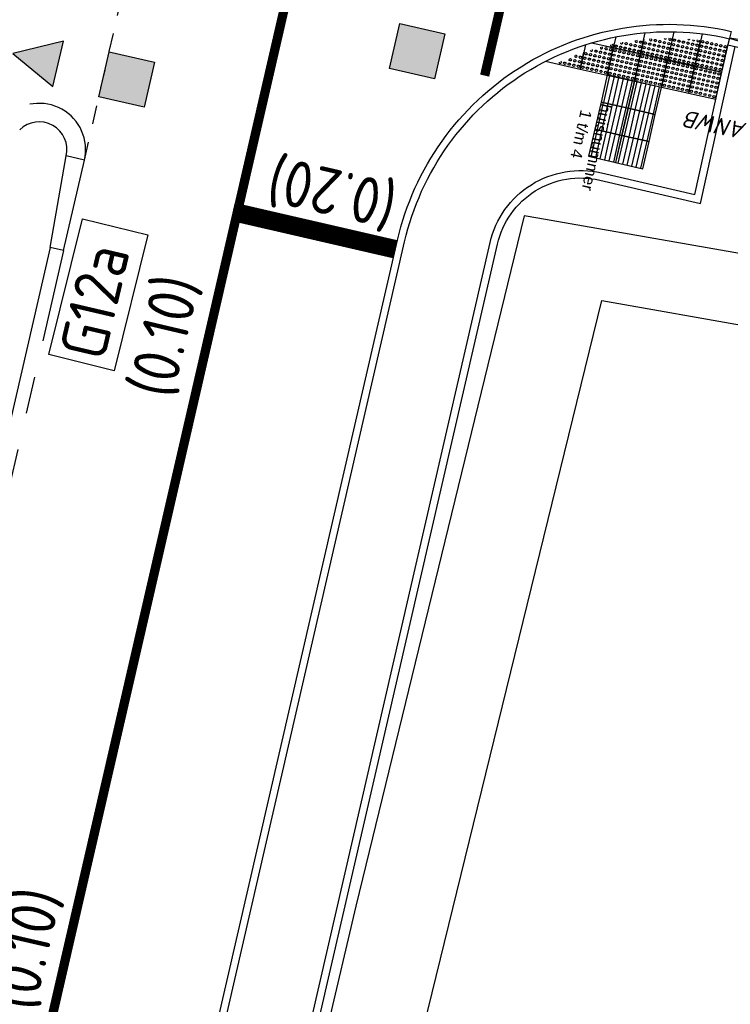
# Model space of a CAD drawing. Header units: metres. Extents: x 116958 to 118326, y 475500 to 477904.
# Tile 822 of 1001: x 117619 to 117627, y 476729 to 476740. Entities that reach past the tile are written whole.
import ezdxf
from ezdxf.enums import TextEntityAlignment as Align

# ---------------------------------------------------------------- set-up
doc = ezdxf.new("R2010")
doc.units = ezdxf.units.M
doc.header["$LTSCALE"] = 0.2
for name, pattern in [('200-03-27', [15, 1.5, -13.5]), ('200-05-05', [5, 2.5, -2.5]), ('MATGRENS', [2, 1, -1]), ('VH-TROTTOIRBAND_130-150', [15, 5, -2, 2, -2, 2, -2]), ('VH-TROTTOIRBAND_180-200', [20, 10, -2, 2, -2, 2, -2])]:
    doc.linetypes.add(name, pattern=pattern)
doc.layers.get('0').update_dxf_attribs({"color": 6})
for name, color, linetype in [('B-WE-IE-TERREINAFSCHEIDING_KUNSTMATIG_HEKWERK-G', 252, 'HEKWERK'), ('N-WE-IE-MEUBILAIR_WEGMEUBILAIR_VERKEERSBORD-G', 7, 'Continuous'), ('N-WE-IE-MEUBILAIR_WEGMEUBILAIR_VERKEERSBORD-PAAL', 2, 'Continuous'), ('N-WE-VH-KANTOPSLUITING_ACHTERKANTBAND-G', 251, 'Continuous'), ('N-WE-VH-KANTOPSLUITING_OPSLUITBAND_80X200-G', 251, 'Continuous'), ('N-WE-VH-KANTOPSLUITING_TROTTOIRBAND_130 150-G', 251, 'VH-TROTTOIRBAND_130-150'), ('N-WE-VH-KANTOPSLUITING_TROTTOIRBAND_180 200-G', 251, 'VH-TROTTOIRBAND_180-200'), ('N-WE-VH-KANTVERHARDING_TEGEL_GELEIDETEGEL', 1, 'Continuous'), ('N-WE-VH-KANTVERHARDING_TEGEL_NOPPENTEGEL', 1, 'Continuous'), ('N-WE-VH-MATERIAALGRENS-G', 251, 'MATGRENS'), ('N-WE-VW-MARKERING_DWARS_DRIEHOEK_5050-S', 1, 'Continuous'), ('N-WE-VW-MARKERING_DWARS_OVERSTEEK_BLOKSTREEP50-G', 1, 'Continuous'), ('N-WE-VW-MARKERING_DWARS_STOPSTREEP_020-G', 1, 'Continuous'), ('N-WE-VW-MARKERING_LANGS_STREEP_030_270_010-G', 1, '200-03-27'), ('N-WE-VW-MARKERING_LANGS_STREEP_050_050_010-G', 1, '200-05-05'), ('N-WE-VW-MARKERING_LANGS_STREEP_GETROKKEN_010-G', 1, 'Continuous'), ('N-WE-VW-MARKERING_TEKST-G', 7, 'Continuous'), ('X-XX-WERKGRENS-G', 4, 'WERKGRENS')]:
    doc.layers.add(name, color=color, linetype=linetype)
doc.styles.add('arial', font='arial.ttf')
doc.styles.get("Standard").update_dxf_attribs({"font": 'isocp.shx'})
doc.linetypes.add('HEKWERK', pattern='A,5,-1,[103,standaard.shx,S=0.5,R=0,X=0,Y=0],-1', length=7)
doc.linetypes.add('WERKGRENS', pattern='A,5,-2,[100,standaard.shx,S=1,R=0,X=0,Y=0],-2', length=9)

# ---------------------------------------------------------------- blocks, each defined once
blk = doc.blocks.new('blind_oud')
blk.add_lwpolyline([(0, 0), (-0.3, 0), (-0.3, -0.3), (0, -0.3)], close=True)
at = {"color": 8}
for centre in [(-0.275, -0.025), (-0.275, -0.075), (-0.225, -0.025), (-0.225, -0.075), (-0.175, -0.025), (-0.175, -0.075), (-0.125, -0.025), (-0.125, -0.075), (-0.075, -0.025), (-0.075, -0.075), (-0.025, -0.025), (-0.025, -0.075), (-0.275, -0.125), (-0.275, -0.175), (-0.225, -0.125), (-0.225, -0.175), (-0.175, -0.125), (-0.175, -0.175), (-0.125, -0.125), (-0.125, -0.175), (-0.075, -0.125), (-0.075, -0.175), (-0.025, -0.125), (-0.025, -0.175), (-0.275, -0.225), (-0.275, -0.275), (-0.225, -0.225), (-0.225, -0.275), (-0.175, -0.225), (-0.175, -0.275), (-0.125, -0.225), (-0.125, -0.275), (-0.075, -0.225), (-0.075, -0.275), (-0.025, -0.225), (-0.025, -0.275)]:
    blk.add_circle(centre, 0.0125, dxfattribs=at)
blk = doc.blocks.new('blinden geleidetegel')
blk.add_lwpolyline([(0, 0), (-0.3, 0), (-0.3, -0.3), (0, -0.3)], close=True)
at = {"color": 41}
for points in [[(-0.275, -0.3), (-0.275, 0)], [(-0.225, -0.3), (-0.225, 0)], [(-0.175, -0.3), (-0.175, 0)], [(-0.125, -0.3), (-0.125, 0)], [(-0.075, -0.3), (-0.075, 0)], [(-0.025, -0.3), (-0.025, 0)]]:
    blk.add_lwpolyline(points, dxfattribs=at)
blk = doc.blocks.new('Blok500')
blk.add_lwpolyline([(0, 500), (500, 500), (500, 0), (0, 0), (0, 500)])
blk.add_solid([(0, 500), (500, 500), (0, 0), (500, 0)])
blk = doc.blocks.new('Anwb')
blk.add_circle((0, 0), 200)
at = {"oblique": 15, "width": 1.111111}
blk.add_text('ANWB', height=180, rotation=359.69, dxfattribs=at).set_placement((573, 290), align=Align.MIDDLE)
blk = doc.blocks.new('Haaitnd')
blk.add_lwpolyline([(500, 0), (0, 0), (250, -500), (500, 0)])
blk.add_solid([(0, 0), (500, 0), (250, -500)])

msp = doc.modelspace()

# ---------------------------------------------------------------- linework, layer by layer
at = {"layer": 'B-WE-IE-TERREINAFSCHEIDING_KUNSTMATIG_HEKWERK-G', "flags": 128}
msp.add_lwpolyline([(117655.924, 476732.161), (117643.936, 476734.222), (117624.81, 476737.589), (117624.664, 476737.614), (117622.849, 476730.171), (117619.888, 476717.614), (117608.977, 476672.179), (117601.493, 476639.946), (117594.279, 476619.495)], dxfattribs=at)
at = {"layer": 'N-WE-IE-MEUBILAIR_WEGMEUBILAIR_VERKEERSBORD-G'}
msp.add_lwpolyline([(117619.54, 476736.118), (117619.903, 476737.582), (117620.607, 476737.409), (117620.243, 476735.944)], close=True, dxfattribs=at)
at = {"layer": 'N-WE-VH-KANTOPSLUITING_ACHTERKANTBAND-G', "extrusion": (0, 0, -1), "flags": 128}
msp.add_lwpolyline([(-117623.374, 476737.333, 0.41432), (-117626.876, 476739.523)], format="xyb", dxfattribs=at)
at = {"layer": 'N-WE-VH-KANTOPSLUITING_ACHTERKANTBAND-G', "flags": 128}
for points in [[(117626.894, 476739.601), (117626.86, 476739.455), (117627.835, 476739.23), (117627.869, 476739.376), (117626.877, 476739.528), (117627.835, 476739.23), (117628.329, 476739.147), (117628.356, 476739.264)], [(117619.922, 476738.214), (117619.727, 476738.259)], [(117619.466, 476720.354), (117623.374, 476737.333)]]:
    msp.add_lwpolyline(points, dxfattribs=at)
for points in [[(117619.388, 476720.372), (117620.42, 476720.128), (117624.374, 476737.308, -0.414214), (117625.477, 476737.998), (117626.562, 476737.748), (117626.938, 476739.437)], [(117619.698, 476737.24), (117619.552, 476737.273), (117619.727, 476738.259, 0.751089), (117619.224, 476738.54)], [(117619.552, 476737.273), (117618.234, 476731.55, -0.208427), (117616.879, 476729.72)]]:
    msp.add_lwpolyline(points, format="xyb", dxfattribs=at)
at = {"layer": 'N-WE-VH-KANTOPSLUITING_OPSLUITBAND_80X200-G', "extrusion": (0, 0, -1), "flags": 128}
msp.add_lwpolyline([(-117623.297, 476737.351, 0.41432), (-117626.894, 476739.601)], format="xyb", dxfattribs=at)
at = {"layer": 'N-WE-VH-KANTOPSLUITING_OPSLUITBAND_80X200-G', "flags": 128}
msp.add_lwpolyline([(117619.484, 476720.432), (117620.36, 476720.224), (117624.296, 476737.326, -0.414214), (117625.495, 476738.076), (117626.501, 476737.844), (117626.86, 476739.455)], format="xyb", dxfattribs=at)
msp.add_lwpolyline([(117619.388, 476720.372), (117623.297, 476737.351)], dxfattribs=at)
at = {"layer": 'N-WE-VH-KANTOPSLUITING_TROTTOIRBAND_130 150-G', "flags": 128}
msp.add_lwpolyline([(117619.698, 476737.24), (117618.38, 476731.516, -0.297551), (117616.017, 476729.242)], format="xyb", dxfattribs=at)
at = {"layer": 'N-WE-VH-KANTOPSLUITING_TROTTOIRBAND_180 200-G', "flags": 128}
msp.add_lwpolyline([(117619.698, 476737.24), (117619.922, 476738.214, 0.751089), (117619.084, 476738.682)], format="xyb", dxfattribs=at)
at = {"layer": 'N-WE-VH-KANTVERHARDING_TEGEL_NOPPENTEGEL'}
for p, q in [((117625.917, 476739.358), (117625.968, 476739.587)), ((117626.277, 476739.597), (117626.209, 476739.293)), ((117626.58, 476739.575), (117626.502, 476739.227)), ((117625.324, 476739.457), (117625.266, 476739.196)), ((117625.624, 476739.423), (117625.387, 476739.476)), ((117625.65, 476739.541), (117625.624, 476739.423)), ((117625.624, 476739.423), (117625.634, 476739.467)), ((117625.952, 476739.515), (117625.917, 476739.358)), ((117626.502, 476739.227), (117626.564, 476739.504)), ((117626.795, 476739.162), (117626.876, 476739.523)), ((117625.266, 476739.196), (117625.306, 476739.377)), ((117625.533, 476739.444), (117625.624, 476739.423)), ((117625.559, 476739.131), (117625.624, 476739.423)), ((117625.624, 476739.423), (117625.917, 476739.358)), ((117625.917, 476739.358), (117626.209, 476739.293)), ((117624.894, 476739.279), (117625.266, 476739.196)), ((117626.209, 476739.293), (117626.502, 476739.227)), ((117625.266, 476739.196), (117625.559, 476739.131)), ((117626.502, 476739.227), (117626.795, 476739.162))]:
    msp.add_line(p, q, dxfattribs=at)
at = {"layer": 'N-WE-VH-KANTVERHARDING_TEGEL_NOPPENTEGEL', "color": 8}
for centre, major_axis, start_param, end_param in [((117625.605, 476739.453), (-0.0089, 0.00878), 0.396555, 4.738078), ((117625.654, 476739.442), (-0.0089, 0.00878), 0.5588292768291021, 6.842014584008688), ((117625.703, 476739.431), (0.00878, 0.0089), 2.129626, 8.412811), ((117625.713, 476739.48), (-0.0089, 0.00878), 0.800305, 4.25582), ((117625.762, 476739.469), (-0.0089, 0.00878), 0.5588292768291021, 6.842014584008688), ((117625.811, 476739.458), (0.00878, 0.0089), 2.129626, 8.412811), ((117625.86, 476739.448), (-0.0089, 0.00878), 0.5588292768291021, 6.842014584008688), ((117625.871, 476739.496), (0.00878, 0.0089), 1.583642, 6.50301), ((117625.909, 476739.437), (-0.0089, 0.00878), 0.5588292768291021, 6.842014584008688), ((117625.92, 476739.485), (-0.0089, 0.00878), 0.5588292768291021, 6.842014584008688), ((117625.968, 476739.475), (-0.0089, 0.00878), 0.5588292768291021, 6.842014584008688), ((117626.017, 476739.464), (-0.0089, 0.00878), 0.5588292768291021, 6.842014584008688), ((117626.028, 476739.512), (-0.0089, 0.00878), 0.082385, 4.751346), ((117626.066, 476739.453), (0.00878, 0.0089), 2.129626, 8.412811), ((117626.077, 476739.502), (0.00878, 0.0089), 2.129626, 8.412811), ((117626.115, 476739.442), (-0.0089, 0.00878), 0.5588292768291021, 6.842014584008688), ((117626.126, 476739.491), (-0.0089, 0.00878), 0.5588292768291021, 6.842014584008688), ((117626.174, 476739.48), (-0.0089, 0.00878), 0.5588292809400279, 6.842014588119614), ((117626.185, 476739.529), (-0.0089, 0.00878), 0.887236, 3.835593), ((117626.223, 476739.469), (-0.0089, 0.00878), 0.5588292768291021, 6.842014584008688), ((117626.234, 476739.518), (-0.0089, 0.00878), 6.1452, 11.109729), ((117626.272, 476739.458), (0.00878, 0.0089), 2.129626, 8.412811), ((117626.283, 476739.507), (0.00878, 0.0089), 2.129626, 8.412811), ((117626.321, 476739.447), (-0.0089, 0.00878), 0.5588292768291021, 6.842014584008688), ((117626.332, 476739.496), (-0.0089, 0.00878), 0.5588292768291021, 6.842014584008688), ((117626.37, 476739.436), (0.00878, 0.0089), 2.129626, 8.412811), ((117626.38, 476739.485), (0.00878, 0.0089), 2.129626, 8.412811), ((117626.429, 476739.474), (-0.0089, 0.00878), 0.5588292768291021, 6.842014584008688), ((117626.44, 476739.523), (-0.0089, 0.00878), 1.012977, 3.531046), ((117626.478, 476739.463), (-0.0089, 0.00878), 0.5588292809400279, 6.842014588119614), ((117626.489, 476739.512), (0.00878, 0.0089), 2.295802, 5.437394), ((117626.527, 476739.452), (-0.0089, 0.00878), 0.5588292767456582, 6.842014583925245), ((117626.538, 476739.501), (-0.0089, 0.00878), 6.186184, 10.854518), ((117626.576, 476739.441), (0.00878, 0.0089), 2.129626, 8.412811), ((117626.587, 476739.49), (0.00878, 0.0089), 2.129626, 8.412811), ((117626.635, 476739.479), (-0.0089, 0.00878), 0.5588292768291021, 6.842014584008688), ((117626.684, 476739.468), (0.00878, 0.0089), 2.129626, 8.412811), ((117626.733, 476739.458), (-0.0089, 0.00878), 0.5588292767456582, 6.842014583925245), ((117626.782, 476739.447), (0.00878, 0.0089), 2.129626, 8.412811), ((117626.831, 476739.436), (-0.0089, 0.00878), 0.5588292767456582, 6.842014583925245), ((117625.22, 476739.334), (0.00878, 0.0089), 1.581375, 6.978874), ((117625.328, 476739.361), (0.00878, 0.0089), 2.129626, 8.412811), ((117625.377, 476739.35), (-0.0089, 0.00878), 0.5588292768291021, 6.842014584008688), ((117625.388, 476739.399), (-0.0089, 0.00878), 0.744078, 4.547806), ((117625.426, 476739.339), (0.00878, 0.0089), 2.129626, 8.412811), ((117625.437, 476739.388), (0.00878, 0.0089), 2.129626, 8.412811), ((117625.475, 476739.329), (-0.0089, 0.00878), 0.5588292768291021, 6.842014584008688), ((117625.486, 476739.377), (-0.0089, 0.00878), 0.5588292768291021, 6.842014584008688), ((117625.496, 476739.426), (-0.0089, 0.00878), 0.365793, 4.847506), ((117625.534, 476739.366), (-0.0089, 0.00878), 0.5588292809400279, 6.842014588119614), ((117625.545, 476739.415), (0.00878, 0.0089), 2.129626, 8.412811), ((117625.583, 476739.356), (-0.0089, 0.00878), 0.5588292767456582, 6.842014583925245), ((117625.594, 476739.404), (-0.0089, 0.00878), 0.5588292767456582, 6.842014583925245), ((117625.751, 476739.421), (-0.0089, 0.00878), 0.5588292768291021, 6.842014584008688), ((117625.8, 476739.41), (0.00878, 0.0089), 2.129626, 8.412811), ((117625.849, 476739.399), (-0.0089, 0.00878), 0.5588292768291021, 6.842014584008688), ((117625.898, 476739.388), (-0.0089, 0.00878), 0.5588292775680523, 6.842014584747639), ((117625.947, 476739.377), (-0.0089, 0.00878), 0.5588292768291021, 6.842014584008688), ((117625.957, 476739.426), (-0.0089, 0.00878), 0.5588292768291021, 6.842014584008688), ((117625.995, 476739.366), (0.00878, 0.0089), 2.129626, 8.412811), ((117626.006, 476739.415), (-0.0089, 0.00878), 0.5588292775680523, 6.842014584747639), ((117626.044, 476739.355), (-0.0089, 0.00878), 0.5588292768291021, 6.842014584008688), ((117626.055, 476739.404), (-0.0089, 0.00878), 0.5588292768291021, 6.842014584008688), ((117626.093, 476739.344), (0.00878, 0.0089), 2.129626, 8.412811), ((117626.104, 476739.393), (0.00878, 0.0089), 2.129626, 8.412811), ((117626.142, 476739.333), (-0.0089, 0.00878), 0.5588292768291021, 6.842014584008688), ((117626.153, 476739.382), (-0.0089, 0.00878), 0.5588292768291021, 6.842014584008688), ((117626.164, 476739.431), (0.00878, 0.0089), 2.129626, 8.412811), ((117626.201, 476739.371), (-0.0089, 0.00878), 0.5588292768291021, 6.842014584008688), ((117626.212, 476739.42), (-0.0089, 0.00878), 0.5588292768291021, 6.842014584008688), ((117626.25, 476739.36), (-0.0089, 0.00878), 0.5588292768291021, 6.842014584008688), ((117626.261, 476739.409), (-0.0089, 0.00878), 0.5588292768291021, 6.842014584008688), ((117626.299, 476739.35), (-0.0089, 0.00878), 0.5588292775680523, 6.842014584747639), ((117626.31, 476739.398), (-0.0089, 0.00878), 0.5588292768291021, 6.842014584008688), ((117626.348, 476739.339), (-0.0089, 0.00878), 0.5588292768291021, 6.842014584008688), ((117626.359, 476739.387), (0.00878, 0.0089), 2.129626, 8.412811), ((117626.397, 476739.328), (0.00878, 0.0089), 2.129626, 8.412811), ((117626.408, 476739.377), (-0.0089, 0.00878), 0.5588292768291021, 6.842014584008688), ((117626.418, 476739.425), (-0.0089, 0.00878), 0.5588292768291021, 6.842014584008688), ((117626.456, 476739.366), (0.00878, 0.0089), 2.129626, 8.412811), ((117626.467, 476739.414), (-0.0089, 0.00878), 0.5588292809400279, 6.842014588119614), ((117626.505, 476739.355), (-0.0089, 0.00878), 0.5588292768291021, 6.842014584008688), ((117626.516, 476739.404), (-0.0089, 0.00878), 0.5588292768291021, 6.842014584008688), ((117626.554, 476739.344), (-0.0089, 0.00878), 0.5588292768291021, 6.842014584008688), ((117626.565, 476739.393), (0.00878, 0.0089), 2.129626, 8.412811), ((117626.603, 476739.333), (-0.0089, 0.00878), 0.5588292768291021, 6.842014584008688), ((117626.614, 476739.382), (-0.0089, 0.00878), 0.5588292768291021, 6.842014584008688), ((117626.624, 476739.431), (-0.0089, 0.00878), 0.5588292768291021, 6.842014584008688), ((117626.662, 476739.371), (0.00878, 0.0089), 2.129626, 8.412811), ((117626.673, 476739.42), (0.00878, 0.0089), 2.129626, 8.412811), ((117626.711, 476739.36), (-0.0089, 0.00878), 0.5588292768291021, 6.842014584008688), ((117626.722, 476739.409), (-0.0089, 0.00878), 0.5588292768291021, 6.842014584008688), ((117626.76, 476739.349), (-0.0089, 0.00878), 0.5588292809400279, 6.842014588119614), ((117626.771, 476739.398), (-0.0089, 0.00878), 0.5588292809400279, 6.842014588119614), ((117626.809, 476739.338), (-0.0089, 0.00878), 0.5588292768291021, 6.842014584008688), ((117626.82, 476739.387), (-0.0089, 0.00878), 0.5588292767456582, 6.842014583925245), ((117625.052, 476739.269), (0.00878, 0.0089), 2.173023, 6.514132), ((117625.1, 476739.258), (-0.0089, 0.00878), 0.5588292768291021, 6.842014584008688), ((117625.149, 476739.248), (0.00878, 0.0089), 2.129626, 8.412811), ((117625.16, 476739.296), (0.00878, 0.0089), 2.129626, 8.412811), ((117625.198, 476739.237), (-0.0089, 0.00878), 0.5588292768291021, 6.842014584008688), ((117625.209, 476739.285), (-0.0089, 0.00878), 0.5588292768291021, 6.842014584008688), ((117625.247, 476739.226), (-0.0089, 0.00878), 0.5588292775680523, 6.842014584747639), ((117625.258, 476739.275), (-0.0089, 0.00878), 0.5588292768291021, 6.842014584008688), ((117625.269, 476739.323), (-0.0089, 0.00878), 0.5588292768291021, 6.842014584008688), ((117625.306, 476739.264), (-0.0089, 0.00878), 0.5588292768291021, 6.842014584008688), ((117625.317, 476739.312), (-0.0089, 0.00878), 0.5588292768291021, 6.842014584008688), ((117625.355, 476739.253), (-0.0089, 0.00878), 0.5588292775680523, 6.842014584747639), ((117625.366, 476739.302), (-0.0089, 0.00878), 0.5588292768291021, 6.842014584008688), ((117625.404, 476739.242), (-0.0089, 0.00878), 0.5588292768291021, 6.842014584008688), ((117625.415, 476739.291), (0.00878, 0.0089), 2.129626, 8.412811), ((117625.453, 476739.231), (0.00878, 0.0089), 2.129626, 8.412811), ((117625.464, 476739.28), (-0.0089, 0.00878), 0.5588292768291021, 6.842014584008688), ((117625.502, 476739.22), (-0.0089, 0.00878), 0.5588292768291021, 6.842014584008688), ((117625.513, 476739.269), (0.00878, 0.0089), 2.129626, 8.412811), ((117625.523, 476739.318), (-0.0089, 0.00878), 0.5588292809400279, 6.842014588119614), ((117625.561, 476739.258), (-0.0089, 0.00878), 0.5588292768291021, 6.842014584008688), ((117625.572, 476739.307), (-0.0089, 0.00878), 0.5588292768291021, 6.842014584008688), ((117626.191, 476739.322), (-0.0089, 0.00878), 0.5588292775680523, 6.842014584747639), ((117626.239, 476739.312), (-0.0089, 0.00878), 0.5588292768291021, 6.842014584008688), ((117626.288, 476739.301), (0.00878, 0.0089), 2.129626, 8.412811), ((117626.337, 476739.29), (-0.0089, 0.00878), 0.5588292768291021, 6.842014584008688), ((117626.386, 476739.279), (0.00878, 0.0089), 2.129626, 8.412811), ((117626.435, 476739.268), (-0.0089, 0.00878), 0.5588292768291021, 6.842014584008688), ((117626.445, 476739.317), (-0.0089, 0.00878), 0.5588292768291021, 6.842014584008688), ((117626.483, 476739.257), (-0.0089, 0.00878), 0.5588292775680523, 6.842014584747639), ((117626.494, 476739.306), (-0.0089, 0.00878), 0.5588292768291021, 6.842014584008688), ((117626.532, 476739.246), (-0.0089, 0.00878), 0.5588292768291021, 6.842014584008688), ((117626.543, 476739.295), (-0.0089, 0.00878), 0.5588292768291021, 6.842014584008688), ((117626.581, 476739.235), (0.00878, 0.0089), 2.129626, 8.412811), ((117626.592, 476739.284), (-0.0089, 0.00878), 0.5588292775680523, 6.842014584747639), ((117626.63, 476739.224), (-0.0089, 0.00878), 0.5588292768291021, 6.842014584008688), ((117626.641, 476739.273), (-0.0089, 0.00878), 0.5588292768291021, 6.842014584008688), ((117626.651, 476739.322), (0.00878, 0.0089), 2.129626, 8.412811), ((117626.689, 476739.262), (0.00878, 0.0089), 2.129626, 8.412811), ((117626.7, 476739.311), (-0.0089, 0.00878), 0.5588292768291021, 6.842014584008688), ((117626.738, 476739.251), (-0.0089, 0.00878), 0.5588292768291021, 6.842014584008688), ((117626.749, 476739.3), (0.00878, 0.0089), 2.129626, 8.412811), ((117626.787, 476739.241), (-0.0089, 0.00878), 0.5588292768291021, 6.842014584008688), ((117626.798, 476739.289), (-0.0089, 0.00878), 0.5588292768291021, 6.842014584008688), ((117625.296, 476739.215), (-0.0089, 0.00878), 0.5588292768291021, 6.842014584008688), ((117625.344, 476739.204), (0.00878, 0.0089), 2.129626, 8.412811), ((117625.393, 476739.193), (-0.0089, 0.00878), 0.5588292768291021, 6.842014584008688), ((117625.442, 476739.182), (0.00878, 0.0089), 2.129626, 8.412811), ((117625.491, 476739.171), (-0.0089, 0.00878), 0.5588292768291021, 6.842014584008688), ((117625.54, 476739.16), (-0.0089, 0.00878), 0.5588292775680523, 6.842014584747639), ((117625.55, 476739.209), (-0.0089, 0.00878), 0.5588292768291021, 6.842014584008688), ((117626.679, 476739.214), (0.00878, 0.0089), 2.129626, 8.412811), ((117626.727, 476739.203), (-0.0089, 0.00878), 0.5588292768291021, 6.842014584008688), ((117626.776, 476739.192), (-0.0089, 0.00878), 0.5588292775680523, 6.842014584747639)]:
    msp.add_ellipse(centre, major_axis=major_axis, ratio=1, start_param=start_param, end_param=end_param, dxfattribs=at)
at = {"layer": 'N-WE-VH-MATERIAALGRENS-G'}
msp.add_line((117619.922, 476738.214), (117623.467, 476753.695), dxfattribs=at)
at = {"layer": 'N-WE-VW-MARKERING_DWARS_STOPSTREEP_020-G', "const_width": 0.2, "flags": 128}
msp.add_lwpolyline([(117623.274, 476737.253), (117621.569, 476737.646)], dxfattribs=at)
at = {"layer": 'N-WE-VW-MARKERING_LANGS_STREEP_030_270_010-G', "const_width": 0.1, "flags": 128}
msp.add_lwpolyline([(117613.177, 476704.595, -0.018079), (117614.133, 476708.081), (117615.925, 476713.798, 0.019385), (117616.94, 476717.538), (117620.918, 476734.82)], format="xyb", dxfattribs=at)
at = {"layer": 'N-WE-VW-MARKERING_LANGS_STREEP_050_050_010-G', "const_width": 0.1, "flags": 128}
for points in [[(117625.201, 476753.425), (117621.592, 476737.743)], [(117624.237, 476739.125), (117625.708, 476745.518)]]:
    msp.add_lwpolyline(points, dxfattribs=at)
at = {"layer": 'N-WE-VW-MARKERING_LANGS_STREEP_GETROKKEN_010-G', "const_width": 0.1, "flags": 128}
msp.add_lwpolyline([(117621.591, 476737.743), (117620.918, 476734.82)], dxfattribs=at)
at = {"layer": 'X-XX-WERKGRENS-G', "flags": 128}
msp.add_lwpolyline([(117645.966, 476862.608), (117634.975, 476865.215), (117637.549, 476876.062), (117633.091, 476878.039), (117638.284, 476901.007, 0.007003), (117641.226, 476914.924), (117644.773, 476932.942, -0.009477), (117648.775, 476951.419), (117682.14, 477092.483), (117684.939, 477091.821), (117690.015, 477113.189), (117687.195, 477113.856), (117696.076, 477151.406), (117682.569, 477154.508), (117677.871, 477156.523), (117675.919, 477151.954), (117677.602, 477151.204), (117617.875, 476891.201, -0.141031), (117612.051, 476885.173), (117608.886, 476872.162), (117616.633, 476870.35), (117594.455, 476775.581), (117591.666, 476762.626), (117557.231, 476770.236), (117535.942, 476756.762), (117522.825, 476758.076), (117522.122, 476749.735), (117520.3, 476747.178), (117535.038, 476744.547), (117534.966, 476740.512), (117573.086, 476730.733), (117571.947, 476714.535), (117565.215, 476668.074), (117554.446, 476619.405), (117549.004, 476617.336), (117546.955, 476605.911), (117551.028, 476605.181), (117550.381, 476598.052), (117540.244, 476553.057), (117535.446, 476554.002), (117533.471, 476545.052), (117547.576, 476541.939), (117533.456, 476476.213), (117526.697, 476477.744), (117522.557, 476461.911), (117516.78, 476459.483), (117507.879, 476463.515), (117505.893, 476459.239), (117469.651, 476476.107), (117445.515, 476423.418), (117445.969, 476417.986), (117435.042, 476418.679), (117428.138, 476420.77), (117425.4, 476412.334), (117423.691, 476405.197), (117410.801, 476410.43), (117409.707, 476407.766), (117426.749, 476399.88), (117460.942, 476387.067), (117495.102, 476379.225), (117493.473, 476372.266), (117476.762, 476376.217), (117474.371, 476365.471), (117490.826, 476361.761), (117489.011, 476354.226), (117492.171, 476353.519), (117480.28, 476305.319), (117481.559, 476284.029), (117447.927, 476135.022), (117473.064, 476129.348), (117488.546, 476194.332), (117500.593, 476245.915), (117521.692, 476335.956), (117536.075, 476396.456), (117539.34, 476409.195), (117544.629, 476407.966), (117544.761, 476408.532), (117545.639, 476412.323), (117546.285, 476414.538), (117547.002, 476416.759), (117547.783, 476418.957), (117548.626, 476421.133), (117549.535, 476423.292), (117550.414, 476425.27), (117552.646, 476424.738), (117556.736, 476433.563), (117554.56, 476434.571), (117556.966, 476439.647), (117557.923, 476441.832), (117558.828, 476444.033), (117559.893, 476446.798), (117553.617, 476449.004), (117553.613, 476449.012, 0.021466), (117555.402, 476455.195), (117565.967, 476498.595), (117570.396, 476517.672), (117575.056, 476516.78), (117577.827, 476530.802), (117583.117, 476555.018), (117595.731, 476619.079), (117602.418, 476639.656), (117617.479, 476703.965), (117625.5, 476736.7), (117655.241, 476731.488), (117659.402, 476732.956), (117666.831, 476731.123), (117669.317, 476741.762), (117666.401, 476742.399, -0.426224), (117663.39, 476747.393), (117663.437, 476747.595), (117644.312, 476752.004, -0.159878), (117642.178, 476753.295), (117640.415, 476755.345, 0.159971), (117634.861, 476758.701), (117632.898, 476759.153), (117633.552, 476762.081), (117631.458, 476762.563), (117637.173, 476786.581), (117628.152, 476788.606), (117645.966, 476862.608)], format="xyb", dxfattribs=at)

# ---------------------------------------------------------------- block references
at = {"layer": 'N-WE-IE-MEUBILAIR_WEGMEUBILAIR_VERKEERSBORD-PAAL', "xscale": 0.001, "yscale": 0.001, "zscale": 0.001, "rotation": 168.4397221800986}
msp.add_blockref('Anwb', (117627.348, 476738.76), dxfattribs=at)
at = {"layer": 'N-WE-VH-KANTVERHARDING_TEGEL_GELEIDETEGEL', "rotation": 167.0346585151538}
for p in [(117625.492, 476738.84), (117625.784, 476738.773), (117625.424, 476738.548), (117625.717, 476738.481), (117625.357, 476738.255), (117625.649, 476738.188)]:
    msp.add_blockref('blinden geleidetegel', p, dxfattribs=at)
at = {"layer": 'N-WE-VH-KANTVERHARDING_TEGEL_NOPPENTEGEL', "rotation": 167.4181801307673}
for p in [(117625.558, 476739.131), (117625.851, 476739.066), (117626.144, 476739.001), (117626.436, 476738.935)]:
    msp.add_blockref('blind_oud', p, dxfattribs=at)
at = {"layer": 'N-WE-VW-MARKERING_DWARS_DRIEHOEK_5050-S', "xscale": 0.0009999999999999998, "yscale": 0.0009999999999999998, "zscale": 0.0009999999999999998, "rotation": 257.0603517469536}
msp.add_blockref('Haaitnd', (117619.695, 476739.496), dxfattribs=at)
at = {"layer": 'N-WE-VW-MARKERING_DWARS_OVERSTEEK_BLOKSTREEP50-G', "xscale": 0.001, "yscale": 0.001, "zscale": 0.001}
for p, rotation in [((117623.322, 476739.688), 257.027804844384), ((117620.189, 476739.382), 257.0861223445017)]:
    msp.add_blockref('Blok500', p, dxfattribs=dict(at, rotation=rotation))

# ---------------------------------------------------------------- texts
at = {"layer": 'N-WE-IE-MEUBILAIR_WEGMEUBILAIR_VERKEERSBORD-G', "color": 250, "style": 'arial'}
for s, p in [('huisnummer', (117625.488, 476738.832)), ('1 t/m 4', (117625.274, 476738.765))]:
    msp.add_text(s, height=0.1242, rotation=257.5328, dxfattribs=at).set_placement(p)
at = {"layer": 'N-WE-IE-MEUBILAIR_WEGMEUBILAIR_VERKEERSBORD-G'}
msp.add_text('G12a', height=0.5, rotation=76.8394, dxfattribs=at).set_placement((117620.134, 476736.036))
at = {"layer": 'N-WE-VW-MARKERING_TEKST-G'}
for s, rotation, p in [('(0.20)', 167.0363, (117623.326, 476737.955)), ('(0.10)', 76.7449, (117620.873, 476735.625)), ('0,3-2,7 (0.10)', 77.0363, (117618.905, 476726.934))]:
    msp.add_text(s, height=0.5, rotation=rotation, dxfattribs=at).set_placement(p)

doc.saveas('drawing.dxf')
